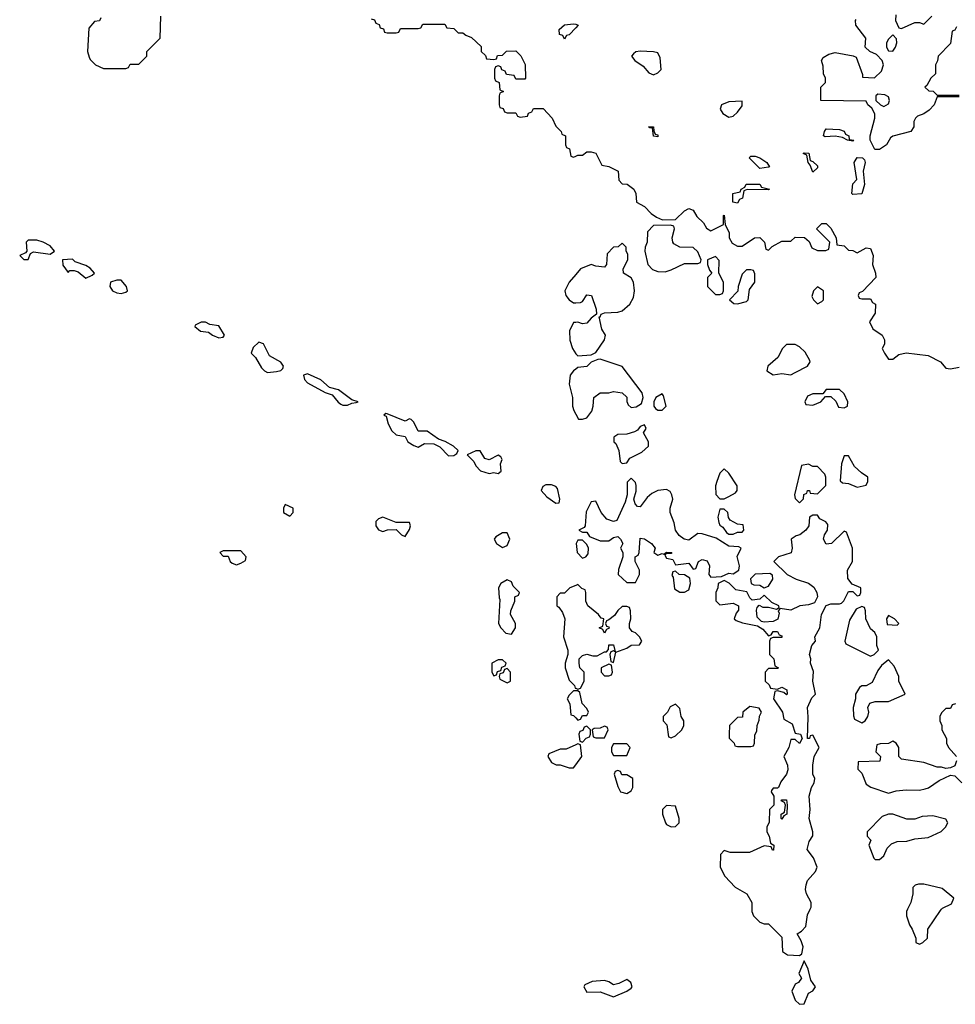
# Model space of a CAD drawing. Header units: inches. Extents: x 2380053 to 2584298, y 380219 to 546618.
# Tile 340 of 656: x 2537492 to 2541712, y 429571 to 434014. Entities that reach past the tile are written whole.
import ezdxf

# ---------------------------------------------------------------- set-up
doc = ezdxf.new("R2010")
doc.units = ezdxf.units.IN
doc.header["$MEASUREMENT"] = 0
for name, color, linetype in [('C5433', 7, 'Continuous'), ('C5442', 7, 'Continuous'), ('C5443', 7, 'Continuous')]:
    doc.layers.add(name, color=color, linetype=linetype)

msp = doc.modelspace()

# ---------------------------------------------------------------- linework, layer by layer
at = {"layer": 'C5433', "color": 2, "elevation": 38}
for points in [[(2537858, 434022), (2537851.6, 434008.4), (2537830, 434006), (2537803.6, 433976.4), (2537798, 433870), (2537805.4, 433845.4), (2537810, 433834), (2537834, 433810), (2537870, 433794), (2537970, 433794), (2537982, 433798), (2537990, 433814), (2538030, 433814), (2538066, 433850), (2538066, 433870), (2538126, 433930), (2538128, 434030)], [(2539078, 434018), (2539092.7, 434012.7), (2539098, 433998), (2539112.7, 433992.7), (2539118, 433978), (2539132.7, 433972.7), (2539138, 433958), (2539150, 433954), (2539190, 433954), (2539202, 433958), (2539210, 433974), (2539290, 433974), (2539302, 433978), (2539310, 433994), (2539410, 433994), (2539418, 433978), (2539450, 433974), (2539470, 433954), (2539490, 433954), (2539503.6, 433943.6), (2539530, 433934), (2539572.7, 433892.7), (2539574, 433870), (2539592.7, 433852.7), (2539598, 433838), (2539630, 433834), (2539642, 433838), (2539647.3, 433852.7), (2539670, 433854), (2539688.4, 433871.6), (2539730, 433874), (2539751.6, 433851.6), (2539771.6, 433811.6), (2539774, 433750), (2539770, 433746), (2539730, 433746), (2539722, 433762), (2539687.3, 433767.3), (2539682, 433782), (2539667.3, 433787.3), (2539662, 433802), (2539650, 433806), (2539638, 433802), (2539634, 433790), (2539634, 433750), (2539638, 433738), (2539654, 433730), (2539658, 433698), (2539674, 433690), (2539658, 433682), (2539654, 433670), (2539654, 433630), (2539658, 433618), (2539672.7, 433612.7), (2539678, 433598), (2539690, 433594), (2539730, 433594), (2539738, 433578), (2539750, 433574), (2539782, 433578), (2539787.3, 433592.7), (2539802, 433598), (2539810, 433614), (2539852.7, 433612.7), (2539894, 433570), (2539910, 433534), (2539934, 433510), (2539938, 433498), (2539954, 433490), (2539954, 433450), (2539958, 433438), (2539971.6, 433431.6), (2539978, 433398), (2539990, 433394), (2540000, 433398)], [(2540000, 433977.9), (2539970, 433946), (2539958, 433942), (2539950, 433926), (2539942, 433942), (2539927.3, 433947.3), (2539926, 433970), (2539950, 433991.3), (2539990, 433996), (2540000, 433993.2)], [(2540000, 432864.1), (2539971, 432830), (2539951, 432790), (2539956, 432770), (2539970.7, 432750.7), (2539990, 432736), (2540000, 432736.6)], [(2540000, 432648.3), (2539990, 432648), (2539971.3, 432610), (2539972.7, 432567.3), (2539984.7, 432530), (2540000, 432507)], [(2540000, 432436.5), (2539990, 432429), (2539974.8, 432410), (2539970.7, 432370), (2539986, 432310), (2539984.7, 432270), (2539991.3, 432250), (2540000, 432234.1)], [(2540000, 431461.6), (2539974, 431450), (2539950, 431426), (2539930, 431426), (2539914, 431410), (2539914, 431370), (2539923.6, 431363.6), (2539939.8, 431339.8), (2539951.3, 431310), (2539944.7, 431230), (2539964.7, 431170), (2539964.7, 431150), (2539952, 431110), (2539952, 431090), (2539970, 431034), (2539994, 431010), (2539998, 430998), (2540000, 430997.3)], [(2540000, 430986), (2539990, 430986), (2539970, 430966), (2539962, 430950), (2539972.7, 430927.3), (2539978, 430878), (2539990, 430874), (2540000, 430864)], [(2540000, 430741.7), (2539956.9, 430723.1), (2539930, 430722), (2539878, 430702), (2539874, 430690), (2539890, 430662), (2539911.6, 430651.6), (2539930, 430651.3), (2539970, 430638), (2539990, 430638), (2540000, 430651.7)]]:
    msp.add_lwpolyline(points, dxfattribs=at)
for points in [[(2537570, 433019.3), (2537530, 433019), (2537521, 433010), (2537524.7, 432970), (2537518, 432962), (2537492, 432950), (2537510, 432932), (2537530, 432932), (2537541.2, 432958.8), (2537554, 432966), (2537630, 432956), (2537648.7, 432970), (2537630, 432993.2), (2537598, 433010)], [(2537730, 432933.2), (2537684.7, 432930), (2537687.1, 432907.1), (2537710, 432874), (2537718, 432882), (2537738, 432882), (2537756, 432876), (2537790, 432847.3), (2537819.3, 432860.7), (2537828.7, 432870), (2537810, 432893.2), (2537790, 432905.2), (2537741.5, 432921.5)], [(2537950, 432839), (2537930, 432839), (2537902, 432830), (2537898.8, 432810), (2537910.8, 432790.8), (2537930, 432781), (2537950, 432778), (2537970, 432784.7), (2537978, 432790), (2537974, 432810)], [(2538330, 432648.7), (2538310, 432648.7), (2538283.6, 432636.4), (2538282, 432630), (2538307.9, 432607.9), (2538343.5, 432603.5), (2538361, 432590), (2538390, 432579.1), (2538410, 432582), (2538415.3, 432590), (2538390, 432632.7), (2538350, 432639)], [(2538570, 432559), (2538544.5, 432535.5), (2538536, 432510), (2538556, 432490), (2538582.5, 432442.5), (2538596, 432430), (2538610, 432422), (2538650, 432427.3), (2538669.2, 432430.8), (2538679.3, 432440.7), (2538681.2, 432450), (2538670, 432468.7), (2538618, 432498), (2538591.8, 432551.8)], [(2538790, 432416), (2538772, 432410), (2538776, 432390), (2538790, 432376), (2538870, 432331.3), (2538901, 432321), (2538927.9, 432287.9), (2538939.8, 432279.8), (2538950, 432274.8), (2538970, 432274.8), (2538990, 432284), (2539010, 432286.8), (2539018, 432290), (2538990, 432299), (2538930, 432344), (2538890, 432354), (2538850, 432389)], [(2539143.6, 432236.4), (2539134, 432230), (2539144.7, 432224.7), (2539154, 432190), (2539170, 432158.8), (2539190, 432141), (2539230, 432134), (2539242, 432110), (2539270, 432092), (2539290, 432084.7), (2539318, 432102), (2539360.5, 432100.5), (2539386.9, 432086.9), (2539426.2, 432046.2), (2539450, 432047.3), (2539464, 432056), (2539469, 432070), (2539449, 432090), (2539411.4, 432111.4), (2539381.6, 432121.6), (2539330, 432157.2), (2539290, 432158), (2539270, 432198), (2539258, 432210), (2539250, 432213.2), (2539230, 432202), (2539150, 432235.3)], [(2539550, 432069.2), (2539511, 432050), (2539539.9, 432019.9), (2539550, 432001), (2539570, 431978.8), (2539610, 431966.8), (2539630.7, 431970.7), (2539650, 431966), (2539663.1, 431976.9), (2539661.2, 432010), (2539668.7, 432030), (2539662, 432042), (2539650, 432048.7), (2539610, 432028.7), (2539590, 432034), (2539569, 432069)], [(2539890, 431915.3), (2539865.4, 431914.6), (2539851.6, 431908.4), (2539844.7, 431890), (2539870, 431861), (2539910, 431832), (2539926, 431834), (2539928, 431850), (2539918, 431898), (2539910, 431908)], [(2538690, 431826), (2538682, 431810), (2538682, 431790), (2538710, 431774), (2538726, 431790), (2538726, 431810)], [(2539130, 431768.7), (2539110, 431762), (2539098, 431750), (2539098, 431730), (2539110, 431712), (2539130, 431704.7), (2539151.6, 431711.6), (2539190, 431714), (2539214, 431690), (2539230, 431682), (2539250, 431714), (2539254, 431730), (2539250, 431746), (2539190, 431746)], [(2539690, 431698), (2539670, 431698), (2539639.6, 431680.4), (2539632, 431670), (2539642, 431650), (2539670, 431632), (2539690, 431642), (2539702, 431670)], [(2538490, 431618), (2538410, 431618), (2538394, 431610), (2538410, 431594), (2538432.7, 431592.7), (2538442, 431570), (2538450, 431562), (2538470, 431554), (2538490, 431562), (2538510, 431574), (2538514, 431590)], [(2539690, 431486), (2539662, 431470), (2539652, 431450), (2539654, 431406), (2539658, 431398), (2539652, 431290), (2539662, 431270), (2539685.4, 431245.4), (2539710, 431242), (2539728, 431270), (2539728, 431290), (2539706, 431330), (2539707.3, 431347.3), (2539726, 431390), (2539726, 431410), (2539742, 431418), (2539746, 431430), (2539718, 431458), (2539710, 431478)], [(2539670, 431126), (2539650, 431126), (2539622, 431110), (2539622, 431070), (2539630, 431054), (2539642, 431058), (2539647.3, 431072.7), (2539662, 431078), (2539667.3, 431092.7), (2539682, 431098), (2539686, 431110)], [(2539690, 431086), (2539678, 431082), (2539672.7, 431067.3), (2539658, 431062), (2539654, 431050), (2539658, 431038), (2539690, 431022), (2539706, 431030), (2539706, 431070)]]:
    msp.add_lwpolyline(points, close=True, dxfattribs=at)
at = {"layer": 'C5442', "color": 2, "elevation": 38}
for points in [[(2540794, 430000), (2540794, 429990), (2540802, 429970), (2540830, 429942), (2540850, 429934), (2540870, 429934), (2540930, 429874), (2540932, 429810), (2540955.3, 429795.3), (2541010, 429791.3), (2541020.4, 429799.6), (2541026, 429830), (2541017, 429857), (2540998, 429890), (2541018.9, 429901.1), (2541037.1, 429922.9), (2541045.6, 429974.4), (2541057.4, 430000)], [(2541496.2, 430000), (2541491.3, 429990), (2541491.3, 429970), (2541504.7, 429930), (2541518, 429910), (2541534, 429870), (2541534, 429850), (2541550, 429842), (2541566, 429850), (2541586, 429870), (2541588, 429910), (2541644.7, 429995.3), (2541649.2, 430000)]]:
    msp.add_lwpolyline(points, dxfattribs=at)
for points in [[(2541030, 429768), (2541006.8, 429710), (2541018, 429690), (2541004.7, 429670), (2540990, 429662.7), (2540974.9, 429630), (2540990, 429590.7), (2541010, 429571.3), (2541030, 429574), (2541050, 429622), (2541070, 429632), (2541082, 429650), (2541060.4, 429680.4), (2541048.7, 429730)], [(2540230, 429682.7), (2540194.9, 429665.1), (2540170, 429659.3), (2540150, 429673.2), (2540130, 429679), (2540074.6, 429674.6), (2540041.4, 429658.6), (2540036, 429650), (2540050, 429626.8), (2540110, 429627.7), (2540170, 429604.7), (2540230, 429630.6), (2540250, 429644), (2540254.5, 429650), (2540249, 429670)]]:
    msp.add_lwpolyline(points, close=True, dxfattribs=at)
at = {"layer": 'C5443', "color": 2, "elevation": 38}
for points in [[(2541730, 433666), (2541630, 433666), (2541616, 433630), (2541594.4, 433605.6), (2541570.7, 433589.3), (2541541, 433579), (2541532, 433570), (2541525.4, 433554.6), (2541524.7, 433530), (2541512, 433510), (2541430, 433488), (2541419.6, 433480.4), (2541402, 433450), (2541370, 433429), (2541348.9, 433428.9), (2541328, 433470), (2541328, 433490), (2541349, 433570), (2541348.9, 433588.9), (2541335.3, 433615.3), (2541318, 433630), (2541310, 433646), (2541106, 433650), (2541106, 433710), (2541126, 433730), (2541126, 433750), (2541118, 433770), (2541116.4, 433803.6), (2541108.7, 433830), (2541116.4, 433843.6), (2541142, 433858), (2541170, 433866), (2541251.1, 433851.1), (2541265.4, 433845.4), (2541294, 433766), (2541294, 433754), (2541348, 433752), (2541379, 433781), (2541388.7, 433810), (2541382, 433830), (2541357.2, 433857.2), (2541326, 433870), (2541306, 433890), (2541308, 433930), (2541264, 433990), (2541262, 434010), (2541265.6, 434014.4)], [(2541443.6, 434036.4), (2541442, 434010), (2541458, 433978), (2541470, 433974), (2541530, 434002), (2541550, 434002), (2541570, 433994), (2541606, 434030)], [(2540000, 433993.2), (2540011.3, 433990), (2540000, 433977.9)], [(2541718, 433982), (2541710, 433966), (2541698, 433962), (2541690, 433906), (2541634, 433850), (2541631.6, 433828.4), (2541622, 433810), (2541622, 433770), (2541602, 433750), (2541583.6, 433716.4), (2541574, 433710), (2541592.7, 433692.7), (2541611.6, 433691.6), (2541630, 433674), (2541730, 433674)], [(2540000, 433398), (2540010, 433402), (2540030, 433402), (2540050, 433418), (2540070, 433418), (2540090, 433411.3), (2540118, 433358), (2540150, 433352), (2540192, 433330), (2540194, 433290), (2540210, 433274), (2540231.6, 433271.6), (2540262, 433250), (2540271.3, 433230), (2540274, 433190), (2540310, 433171.3), (2540339.8, 433139.8), (2540363.6, 433123.6), (2540391.6, 433111.6), (2540450, 433112), (2540490, 433152), (2540510, 433162), (2540530, 433154), (2540546, 433126), (2540576.9, 433096.9), (2540590, 433074), (2540610, 433062), (2540666, 433090), (2540666, 433130), (2540670, 433132), (2540674, 433090), (2540691.6, 433051.6), (2540692, 433030), (2540705.4, 433005.4), (2540730, 432992), (2540750, 432992), (2540806, 433030), (2540830, 433031), (2540852, 433010), (2540858, 432978), (2540870, 432974), (2540886, 432990), (2540930, 433014), (2540970, 433014), (2540990, 433032), (2541031.6, 433031.6), (2541052.7, 433012.7), (2541064.7, 432984.7), (2541090, 432972), (2541127.3, 432972.7), (2541142, 432978), (2541146, 433010), (2541086, 433070), (2541110, 433094), (2541130, 433094), (2541150, 433074), (2541174, 433030), (2541178, 432998), (2541210, 432994), (2541230, 432974), (2541250, 432972), (2541270, 432962), (2541310, 432984.7), (2541330, 432982), (2541341, 432950), (2541338, 432910), (2541352, 432870), (2541354, 432850), (2541292.7, 432787.3), (2541278, 432782), (2541274, 432770), (2541278, 432758), (2541290, 432754), (2541330, 432754), (2541338, 432738), (2541352, 432730), (2541351, 432690), (2541324.7, 432650), (2541339.8, 432619.8), (2541382, 432590), (2541392, 432570), (2541392, 432550), (2541382, 432530), (2541392, 432510), (2541410, 432482), (2541430, 432482), (2541457.2, 432502.8), (2541490, 432510.8), (2541590, 432499.1), (2541644.7, 432470), (2541670, 432442), (2541690, 432438), (2541730, 432446)], [(2540000, 432507), (2540002.8, 432502.8), (2540010, 432498), (2540070, 432502), (2540090, 432512), (2540129, 432570), (2540134, 432590), (2540118, 432618), (2540106, 432674), (2540110, 432674), (2540115.3, 432684.7), (2540129, 432691), (2540190, 432694.8), (2540210, 432701), (2540244, 432730), (2540260.2, 432759.8), (2540265.2, 432790), (2540261.2, 432830), (2540249.4, 432849.4), (2540215.3, 432870), (2540214, 432890), (2540235.3, 432930), (2540235.3, 432955.3), (2540228, 432970), (2540227.3, 432987.3), (2540210, 433006), (2540191.3, 432988.7), (2540170, 432988), (2540142, 432958), (2540138, 432910), (2540130, 432898), (2540090, 432902), (2540070, 432908.7), (2540022, 432890), (2540000, 432864.1)], [(2540000, 432736.6), (2540022, 432738), (2540030, 432742), (2540050, 432772), (2540071, 432770), (2540092, 432708), (2540094, 432686), (2540070, 432668), (2540050, 432644), (2540030, 432642), (2540010, 432648.7), (2540000, 432648.3)], [(2540000, 432234.1), (2540012, 432212), (2540030, 432211.3), (2540050, 432218), (2540072, 432248), (2540079.3, 432270), (2540082, 432310), (2540110, 432331), (2540150, 432331), (2540170, 432336), (2540210, 432330.8), (2540230.6, 432310.6), (2540231, 432291), (2540236.9, 432276.9), (2540250, 432264.7), (2540273.2, 432266.8), (2540297.2, 432282.8), (2540304, 432310), (2540299, 432330), (2540210, 432448.7), (2540110, 432482), (2540099.6, 432480.4), (2540070, 432468.7), (2540050, 432449.2), (2540010, 432444), (2540000, 432436.5)], [(2541057.4, 430000), (2541062, 430010), (2541062, 430030), (2541040.7, 430070), (2541037, 430090), (2541039.5, 430110), (2541046, 430130), (2541081.2, 430170), (2541089, 430190), (2541072.1, 430232.1), (2541044, 430270), (2541053.6, 430306.4), (2541069.1, 430330.9), (2541069.2, 430350), (2541052.3, 430410), (2541057.2, 430450), (2541052.7, 430510), (2541062.7, 430550), (2541075.1, 430570), (2541078, 430590), (2541069, 430610), (2541068.7, 430650), (2541075.3, 430690), (2541098, 430730), (2541070, 430786), (2541058, 430782), (2541054, 430770), (2541046, 430770), (2541049, 430869), (2541046, 430910), (2541065.4, 430954.6), (2541081.2, 430970), (2541069, 431030), (2541072.9, 431072.9), (2541059.3, 431110), (2541060.9, 431130), (2541055.1, 431150), (2541065.2, 431190), (2541081.2, 431210), (2541079, 431230), (2541100.9, 431270), (2541109.2, 431330.8), (2541129.2, 431370.8), (2541150, 431378.8), (2541190, 431378), (2541198, 431382), (2541208.9, 431391.1), (2541230, 431434), (2541250, 431434), (2541270, 431414), (2541282, 431418), (2541286, 431430), (2541286, 431450), (2541247.3, 431467.3), (2541227.3, 431492.7), (2541226, 431530), (2541248, 431570), (2541248, 431630), (2541222, 431702), (2541210, 431706), (2541154, 431650), (2541130, 431648), (2541118, 431670), (2541122, 431690), (2541135.3, 431710), (2541136.4, 431736.4), (2541128.4, 431748.4), (2541101.2, 431761.2), (2541090, 431778), (2541070, 431778), (2541054, 431770), (2541051.3, 431730), (2541038, 431710), (2541010.5, 431689.5), (2540994.8, 431685.2), (2540972, 431670), (2540976, 431630), (2540971, 431609), (2540914, 431590), (2540894, 431570), (2540954, 431510), (2540994, 431490), (2541050, 431471), (2541073.4, 431453.4), (2541086.8, 431430), (2541091, 431410), (2541076.8, 431383.2), (2541050, 431373.2), (2541010.9, 431369.1), (2540970.6, 431349.4), (2540922, 431358), (2540912.7, 431347.3), (2540916.9, 431336.9), (2540911.1, 431308.9), (2540890, 431299), (2540850, 431295.3), (2540838, 431298), (2540818, 431318), (2540815.3, 431350), (2540818, 431362), (2540828, 431372), (2540843.5, 431363.5), (2540870, 431362.8), (2540906, 431354), (2540918, 431362), (2540915.3, 431370), (2540884.7, 431384.7), (2540850, 431418), (2540830, 431399), (2540795.3, 431395.3), (2540784.7, 431404.7), (2540772, 431432), (2540721.5, 431441.5), (2540692.1, 431472.1), (2540670, 431484), (2540642, 431470), (2540641, 431450), (2540631.3, 431430), (2540632, 431392), (2540650, 431374), (2540710, 431382), (2540734, 431370), (2540734, 431350), (2540723.6, 431336.4), (2540714, 431310), (2540723.6, 431303.6), (2540752.7, 431292.7), (2540819.6, 431279.6), (2540843.6, 431263.6), (2540870, 431234), (2540882, 431238), (2540890, 431254), (2540910, 431254), (2540918, 431238), (2540930, 431234), (2540930, 431226), (2540890, 431226), (2540878, 431222), (2540874, 431210), (2540874, 431150), (2540894, 431130), (2540898, 431098), (2540914, 431090), (2540910, 431086), (2540870, 431086), (2540854, 431070), (2540854, 431030), (2540872.7, 431012.7), (2540878, 430998), (2540910, 430994), (2540930, 431002), (2540952, 430990), (2540954, 430970), (2540950, 430968), (2540938, 430978), (2540910, 430986), (2540898, 430982), (2540892, 430950), (2540932, 430890), (2540938, 430858), (2540976.9, 430836.9), (2540990, 430794), (2541014, 430790), (2541022, 430770), (2541010, 430748.7), (2540990, 430766), (2540970, 430766), (2540961, 430730), (2540938, 430690), (2540954.8, 430650), (2540956, 430630), (2540951, 430610), (2540924.7, 430575.3), (2540914, 430550), (2540910, 430546), (2540890, 430546), (2540883.6, 430536.4), (2540882, 430530), (2540894, 430510), (2540894, 430470), (2540874, 430450), (2540872.7, 430392.7), (2540862, 430370), (2540862, 430350), (2540872, 430330), (2540878, 430298), (2540894, 430290), (2540892.7, 430267.3), (2540887.3, 430267.3), (2540882, 430282), (2540850, 430286), (2540783.6, 430256.4), (2540696.4, 430256.4), (2540670, 430266), (2540652.7, 430247.3), (2540652, 430190), (2540672, 430150), (2540719.6, 430099.6), (2540772, 430070), (2540794, 430030), (2540794, 430000)], [(2540000, 430997.3), (2540010, 430994), (2540022, 430998), (2540038, 431030), (2540038, 431070), (2540018, 431090), (2540015.3, 431110), (2540015.3, 431130), (2540030, 431144.7), (2540050, 431151), (2540076.4, 431143.6), (2540096.4, 431143.6), (2540130, 431162), (2540138, 431162), (2540147.3, 431172.7), (2540150, 431194), (2540170, 431194), (2540178, 431162), (2540170, 431166), (2540158, 431162), (2540154, 431150), (2540158, 431118), (2540170, 431114), (2540180.4, 431159.6), (2540230, 431178), (2540250, 431192), (2540287.3, 431192.7), (2540298, 431210), (2540288, 431230), (2540270, 431248), (2540254, 431254), (2540242, 431270), (2540242, 431290), (2540248.7, 431310), (2540247.3, 431347.3), (2540242, 431362), (2540230, 431366), (2540210, 431366), (2540190, 431348), (2540174.4, 431325.6), (2540150, 431306), (2540138, 431302), (2540134, 431290), (2540138, 431278), (2540150, 431274), (2540151.3, 431268.7), (2540138, 431262), (2540130, 431246), (2540122, 431262), (2540106, 431270), (2540122, 431278), (2540126, 431310), (2540114, 431314), (2540102, 431330), (2540055.3, 431370), (2540046, 431390), (2540046, 431430), (2540042, 431442), (2540027.3, 431447.3), (2540010, 431466), (2540000, 431461.6)], [(2540000, 430864), (2540010, 430854), (2540022, 430858), (2540030, 430874), (2540050, 430874), (2540058, 430890), (2540050, 430906), (2540028.4, 430928.4), (2540018, 430978), (2540010, 430986), (2540000, 430986)], [(2541712.7, 430927.3), (2541698, 430922), (2541690, 430906), (2541670, 430906), (2541650, 430886), (2541642, 430870), (2541642, 430850), (2541652, 430830), (2541652, 430810), (2541672, 430770), (2541672, 430750), (2541682, 430730), (2541718, 430690)], [(2540000, 430651.7), (2540028, 430690), (2540022, 430742), (2540010, 430746), (2540000, 430741.7)], [(2541718, 430670), (2541710, 430648), (2541690, 430638), (2541670, 430635.3), (2541650, 430642), (2541630, 430642), (2541570, 430662), (2541470, 430678), (2541458, 430690), (2541458, 430730), (2541446, 430750), (2541430, 430758), (2541410, 430748), (2541372.7, 430747.3), (2541358, 430742), (2541354, 430710), (2541374, 430690), (2541371.6, 430668.4), (2541274, 430666), (2541272.7, 430632.7), (2541290, 430614), (2541310, 430564.7), (2541330.9, 430550.9), (2541410, 430524.7), (2541445.6, 430534.4), (2541490, 430538.8), (2541550, 430537.3), (2541576.6, 430543.4), (2541591.7, 430548.3), (2541638.6, 430581.4), (2541690, 430604.7), (2541710, 430602), (2541742, 430570)], [(2541649.2, 430000), (2541654.6, 430005.4), (2541694.6, 430025.4), (2541706, 430050), (2541653.2, 430093.2), (2541570, 430114), (2541546, 430114), (2541531.1, 430108.9), (2541521, 430099), (2541521, 430070), (2541511.1, 430031.1), (2541496.2, 430000)]]:
    msp.add_lwpolyline(points, dxfattribs=at)
at = {"layer": 'C5443', "color": 2}
for points, elevation in [([(2541430, 433946), (2541410, 433926), (2541402, 433910), (2541402, 433890), (2541410, 433874), (2541430, 433872), (2541442, 433890), (2541448, 433910), (2541447.3, 433927.3)], 38), ([(2540290, 433872.3), (2540270.9, 433869.1), (2540259.8, 433860.2), (2540251.3, 433850), (2540266.8, 433830), (2540304.7, 433804.7), (2540330, 433774.8), (2540350, 433764.9), (2540370, 433774.8), (2540385.2, 433790), (2540381.5, 433841.5), (2540370, 433864), (2540350, 433869.2)], 42), ([(2541362, 433678), (2541354, 433670), (2541354, 433650), (2541374, 433630), (2541390, 433622), (2541410, 433634), (2541415.3, 433650), (2541410, 433666), (2541394.6, 433674.6)], 38), ([(2540750, 433646), (2540690, 433642.7), (2540658, 433630), (2540651, 433610), (2540662.8, 433590), (2540690, 433574.8), (2540710, 433578.8), (2540730, 433596), (2540750, 433624.7)], 42), ([(2540370, 433486), (2540350, 433488), (2540346, 433526), (2540334, 433526), (2540328.7, 433531.3), (2540351.3, 433530), (2540352, 433512), (2540358, 433498), (2540370, 433494)], 38), ([(2541250, 433466), (2541226, 433470), (2541203.1, 433483.1), (2541170, 433489.2), (2541124.7, 433484.7), (2541118, 433490), (2541122, 433510), (2541130, 433522), (2541190, 433518), (2541210, 433511), (2541216.9, 433496.9), (2541232, 433490), (2541234, 433474), (2541254, 433470)], 38), ([(2540830, 433342), (2540782, 433390), (2540790, 433398), (2540810, 433398), (2540830, 433391.3), (2540862, 433370), (2540874, 433350), (2540870, 433348)], 38), ([(2541070, 433326), (2541058, 433358), (2541048, 433370), (2541042, 433402), (2541026, 433410), (2541030, 433414), (2541052, 433412), (2541058, 433378), (2541070, 433374), (2541090, 433354), (2541090, 433346)], 38), ([(2541250, 433226), (2541246, 433230), (2541250, 433274), (2541267.3, 433292.7), (2541255.3, 433370), (2541270, 433392), (2541294, 433390), (2541302, 433382), (2541304.7, 433370), (2541296, 433330), (2541302, 433270), (2541290, 433228)], 38), ([(2540870, 433246), (2540772.7, 433247.3), (2540758, 433242), (2540751.6, 433208.4), (2540738, 433202), (2540730, 433186), (2540708, 433190), (2540708, 433230), (2540742, 433238), (2540746, 433250), (2540762, 433258), (2540768.4, 433271.6), (2540830, 433272), (2540838, 433258), (2540874, 433250)], 38), ([(2540427.3, 433087.3), (2540350, 433086), (2540323.6, 433056.4), (2540322, 433010), (2540312.7, 432987.3), (2540312, 432970), (2540324.7, 432910), (2540346.4, 432886.4), (2540370, 432878), (2540403.1, 432876.9), (2540430, 432884.7), (2540490, 432914), (2540550, 432914), (2540562, 432918), (2540566, 432930), (2540550, 432966), (2540530, 432986), (2540470, 432988), (2540443.1, 433003.1), (2540438, 433010), (2540435.3, 433030), (2540446, 433070), (2540442, 433082)], 38), ([(2540630, 432946), (2540594, 432930), (2540594, 432910), (2540603.6, 432883.6), (2540614, 432870), (2540594, 432850), (2540594, 432810), (2540630, 432774), (2540650, 432774), (2540662, 432778), (2540666, 432790), (2540666, 432830), (2540646, 432870), (2540647.3, 432927.3)], 38), ([(2540790, 432886), (2540770, 432886), (2540750, 432866), (2540732, 432810), (2540731.6, 432788.4), (2540694, 432750), (2540712.7, 432732.7), (2540730, 432732), (2540770, 432742), (2540778, 432750), (2540784, 432796), (2540808, 432830), (2540807.3, 432867.3), (2540802, 432882)], 38), ([(2541090, 432808), (2541072, 432790), (2541065.4, 432765.4), (2541072, 432750), (2541090, 432732), (2541110, 432742), (2541118, 432750), (2541118, 432790)], 38), ([(2540990, 432548), (2540950, 432548), (2540932, 432530), (2540910.8, 432489.2), (2540866, 432450), (2540862, 432430), (2540890, 432411.3), (2540930, 432418), (2540970, 432412), (2540990, 432422), (2541046, 432450), (2541058, 432470), (2541056.4, 432476.4), (2541034.6, 432514.6), (2541010, 432538)], 38), ([(2540390, 432326), (2540362, 432310), (2540352, 432290), (2540352, 432270), (2540359.6, 432259.6), (2540370, 432252), (2540390, 432252), (2540408, 432270), (2540396.4, 432316.4)], 38), ([(2541190, 432346), (2541130, 432346), (2541114, 432326), (2541070, 432326), (2541045.4, 432314.6), (2541034, 432290), (2541038, 432278), (2541070, 432274), (2541106, 432290), (2541126, 432314), (2541150, 432314), (2541172.7, 432292.7), (2541185.4, 432265.4), (2541210, 432262), (2541226, 432270), (2541228, 432290), (2541210, 432326)], 38), ([(2540310, 432186), (2540290, 432178), (2540278, 432162), (2540265.4, 432154.6), (2540230, 432144), (2540190, 432142), (2540172, 432130), (2540172, 432110), (2540181, 432101), (2540194.8, 432070), (2540201, 432021), (2540210, 432012), (2540230, 432014), (2540244.7, 432035.3), (2540297.5, 432062.5), (2540328.7, 432090), (2540328.7, 432110), (2540306, 432150), (2540318, 432170)], 38), ([(2541050, 432008), (2541018, 432002), (2540986.8, 431870), (2540990, 431854), (2541010, 431834), (2541027.3, 431852.7), (2541028.4, 431871.6), (2541042, 431878), (2541046, 431890), (2541054, 431890), (2541058, 431878), (2541090, 431874), (2541127.3, 431912.7), (2541128.7, 431950), (2541123.1, 431963.1), (2541090, 431998), (2541070, 431998)], 38), ([(2541230, 432046), (2541210, 432046), (2541198, 432010), (2541192.7, 431932.7), (2541203.6, 431923.6), (2541230, 431922), (2541270, 431904.7), (2541310, 431914), (2541318, 431930), (2541318, 431950), (2541288.9, 431968.9), (2541258, 431998)], 38), ([(2540670, 431988), (2540650, 431968), (2540636, 431930), (2540631, 431910), (2540631.6, 431871.6), (2540650, 431852), (2540670, 431852), (2540690, 431862), (2540720.4, 431879.6), (2540728, 431890), (2540728, 431910), (2540690, 431968)], 38), ([(2540250, 431946), (2540232.7, 431927.3), (2540232, 431870), (2540223.5, 431836.5), (2540185.2, 431754.8), (2540170, 431749.2), (2540140.4, 431760.4), (2540115.1, 431790), (2540090, 431842), (2540070, 431838), (2540046.4, 431793.6), (2540042, 431730), (2540038, 431722), (2540014, 431710), (2540030, 431702), (2540050, 431702), (2540062, 431682), (2540110, 431662.8), (2540150, 431662), (2540170, 431678), (2540190, 431682), (2540202, 431670), (2540212, 431650), (2540202, 431630), (2540212, 431610), (2540212, 431590), (2540192.7, 431532.7), (2540192, 431510), (2540230, 431474), (2540270, 431474), (2540288, 431510), (2540288, 431530), (2540268, 431570), (2540268, 431590), (2540282, 431598), (2540286, 431610), (2540290, 431674), (2540310, 431672), (2540342, 431650), (2540358, 431630), (2540352, 431610), (2540370, 431598), (2540390, 431604.7), (2540398, 431602), (2540410, 431612), (2540434, 431610), (2540430, 431606), (2540410, 431606), (2540402, 431598), (2540410, 431584.7), (2540438, 431578), (2540450, 431554), (2540510, 431562), (2540530, 431534), (2540542, 431538), (2540554, 431570), (2540570, 431578), (2540592.8, 431572.8), (2540604, 431550), (2540601, 431510), (2540610, 431498), (2540658, 431502), (2540690, 431517.3), (2540710, 431514), (2540735.3, 431530), (2540739, 431550), (2540728.7, 431591.3), (2540746, 431630), (2540735.3, 431635.3), (2540690, 431638), (2540634, 431674), (2540570, 431694), (2540550, 431695.3), (2540510, 431666), (2540489.7, 431669.7), (2540466.3, 431686.3), (2540449.7, 431710), (2540443.3, 431743.3), (2540426.6, 431790), (2540426, 431810), (2540437.2, 431850), (2540434, 431870), (2540425.2, 431885.2), (2540410, 431894), (2540370, 431889.3), (2540343.8, 431876.2), (2540322, 431858), (2540290, 431815.3), (2540278, 431818), (2540268, 431830), (2540262, 431850), (2540272.9, 431887.1), (2540272.9, 431912.9), (2540270, 431926)], 38), ([(2540670, 431806), (2540650, 431806), (2540641, 431770), (2540645.4, 431745.4), (2540650, 431734), (2540663.6, 431723.6), (2540679.6, 431699.6), (2540690, 431692), (2540710, 431692), (2540730, 431702), (2540750, 431702), (2540758, 431710), (2540754.6, 431734.6), (2540730, 431738), (2540696.4, 431756.4), (2540688.4, 431768.4), (2540686, 431790)], 38), ([(2540030, 431666), (2540010, 431666), (2540002, 431650), (2540006, 431610), (2540030, 431584.7), (2540046, 431590), (2540056.4, 431603.6), (2540058, 431630), (2540050, 431646)], 38), ([(2540450, 431526), (2540438, 431522), (2540434, 431506), (2540438.8, 431498.8), (2540446, 431446), (2540470, 431431.3), (2540490, 431431.3), (2540510, 431442), (2540517, 431470), (2540514.5, 431494.5), (2540490, 431509.3), (2540466, 431510)], 38), ([(2540875.3, 431515.3), (2540810, 431512.7), (2540788.2, 431491.8), (2540791.3, 431470), (2540803.8, 431463.8), (2540830, 431462), (2540850, 431451), (2540870, 431458), (2540888.7, 431490), (2540888, 431508)], 38), ([(2541290, 431366), (2541265.4, 431354.6), (2541235.3, 431304.7), (2541214, 431210), (2541218, 431198), (2541330, 431142), (2541346, 431150), (2541366, 431170), (2541358, 431190), (2541358, 431230), (2541348.4, 431248.4), (2541330, 431266), (2541308.7, 431310), (2541307.3, 431347.3), (2541302, 431362)], 38), ([(2541410, 431326), (2541402, 431310), (2541404.7, 431284.7), (2541450, 431282), (2541458, 431290), (2541438, 431310)], 38), ([(2541410, 431126), (2541379.6, 431100.4), (2541362, 431078), (2541336.9, 431023.1), (2541310, 431008), (2541290, 431008), (2541279.6, 431000.4), (2541262, 430970), (2541262, 430950), (2541252, 430910), (2541252.7, 430872.7), (2541258, 430858), (2541290, 430842), (2541306, 430850), (2541318, 430870), (2541322, 430890), (2541318, 430910), (2541326, 430930), (2541350, 430938), (2541410, 430938), (2541486, 430970), (2541458, 431030), (2541458, 431050), (2541436.4, 431096.4)], 38), ([(2540150, 431106), (2540114, 431090), (2540114, 431070), (2540130, 431054), (2540150, 431054), (2540162, 431058), (2540166, 431070), (2540162, 431102)], 38), ([(2540450, 430926), (2540426, 430914), (2540414, 430890), (2540394, 430870), (2540394, 430850), (2540411.6, 430831.6), (2540418, 430778), (2540430, 430774), (2540450, 430782), (2540478, 430810), (2540488, 430830), (2540488, 430850), (2540475.3, 430870), (2540470, 430906)], 38), ([(2540784.7, 430915.3), (2540754, 430890), (2540752.7, 430867.3), (2540730, 430866), (2540694, 430830), (2540692, 430790), (2540692.7, 430772.7), (2540714, 430750), (2540718, 430738), (2540730, 430734), (2540790, 430734), (2540802, 430738), (2540806, 430750), (2540807.3, 430787.3), (2540816.4, 430803.6), (2540818, 430830), (2540827.3, 430852.7), (2540828.4, 430871.6), (2540838, 430890), (2540827.3, 430907.3)], 38), ([(2540050, 430826), (2540038, 430822), (2540032.7, 430807.3), (2540018, 430802), (2540014, 430790), (2540018, 430758), (2540030, 430754), (2540047.3, 430772.7), (2540062, 430778), (2540066, 430790), (2540066, 430810)], 38), ([(2540130, 430826), (2540110, 430818), (2540083.6, 430816.4), (2540074, 430810), (2540078, 430778), (2540090, 430774), (2540130, 430774), (2540146, 430810), (2540142, 430822)], 38), ([(2540230, 430746), (2540170, 430746), (2540162, 430730), (2540162, 430710), (2540170, 430694), (2540230, 430694), (2540246, 430730)], 38), ([(2540190, 430626), (2540178, 430622), (2540174, 430610), (2540190, 430554), (2540202, 430530), (2540230, 430522), (2540250, 430534), (2540258, 430550), (2540258, 430590), (2540230, 430606), (2540207.3, 430607.3), (2540202, 430622)], 38), ([(2540930, 430406), (2540926, 430410), (2540926, 430430), (2540942, 430438), (2540946, 430470), (2540942, 430482), (2540926, 430490), (2540930, 430494), (2540950, 430494), (2540954, 430470), (2540952, 430430), (2540938, 430422)], 38), ([(2540410, 430468), (2540392, 430450), (2540392, 430430), (2540404.7, 430390), (2540410, 430382), (2540430, 430372), (2540450, 430374), (2540466, 430390), (2540466, 430410), (2540450, 430466)], 38), ([(2541430, 430428.7), (2541410, 430428.7), (2541382, 430418), (2541314, 430350), (2541314, 430330), (2541331.6, 430311.6), (2541322, 430290), (2541344.7, 430230), (2541350, 430224.7), (2541370, 430224.7), (2541390, 430242), (2541404, 430276), (2541424, 430296), (2541450, 430306), (2541492.9, 430307.1), (2541530, 430318), (2541590, 430324.7), (2541648.9, 430351.1), (2541668, 430370), (2541678, 430390), (2541670, 430406), (2541610, 430421.2), (2541562, 430418), (2541530, 430406), (2541492.7, 430407.3)], 38)]:
    msp.add_lwpolyline(points, close=True, dxfattribs=dict(at, elevation=elevation))

doc.saveas('drawing.dxf')
